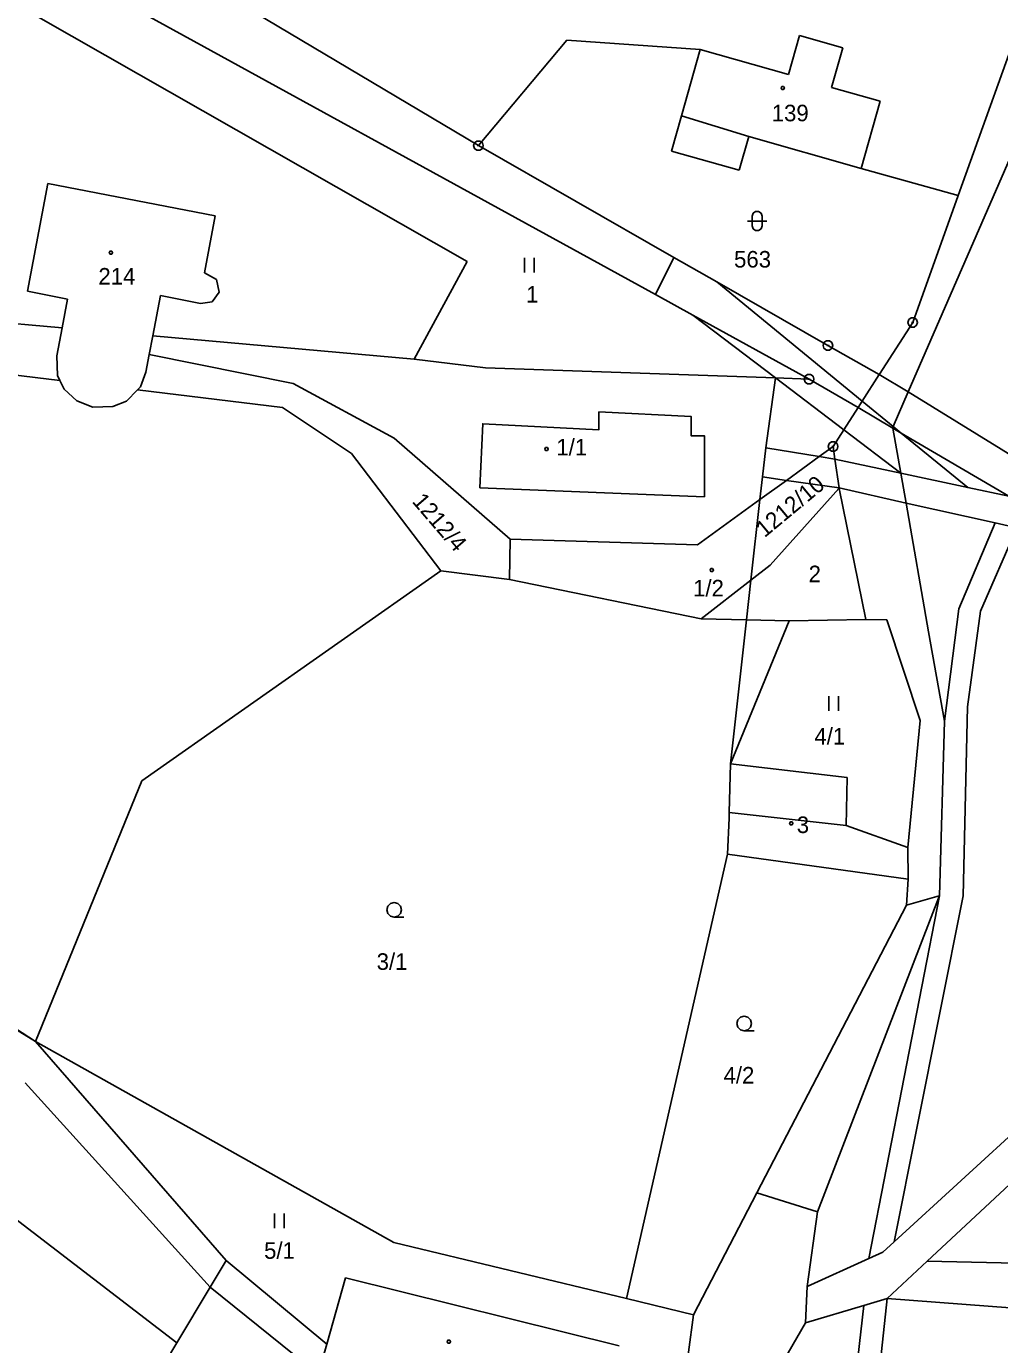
# Model space of a CAD drawing. Extents: x -694465 to -690527, y -983694 to -978978.
# Drawn here: x -691841.2 to -691741.4, y -980787.1 to -980651.8 of the extents above; entities that cross this region are included whole.
import ezdxf

# ---------------------------------------------------------------- set-up
doc = ezdxf.new("R2010")
doc.units = 0
for name, color, linetype in [('Vrstva 1', 7, 'Continuous'), ('Vrstva 18', 7, 'Continuous'), ('Vrstva 19', 7, 'Continuous'), ('Vrstva 24', 7, 'Continuous'), ('Vrstva 25', 7, 'Continuous')]:
    doc.layers.add(name, color=color, linetype=linetype)

msp = doc.modelspace()

# ---------------------------------------------------------------- linework, layer by layer
at = {"layer": 'Vrstva 1'}
for points in [[(-691719.6, -980617.78), (-691750.73, -980689.325)], [(-691794.83, -980664.04), (-691833.6, -980640.93)], [(-691837.38, -980645.95), (-691776.684, -980679.334)], [(-691738.19, -980648.47), (-691745.62, -980669.17)], [(-691839.98, -980650.85), (-691796, -980675.93)], [(-691761.91, -980652.74), (-691763.03, -980656.73)], [(-691757.45, -980654), (-691761.91, -980652.74)], [(-691785.77, -980653.21), (-691794.83, -980664.04)], [(-691772.08, -980654.17), (-691785.77, -980653.21)], [(-691774, -980660.97), (-691772.08, -980654.17)], [(-691763.03, -980656.73), (-691772.08, -980654.17)], [(-691758.6, -980658.08), (-691757.45, -980654)], [(-691753.61, -980659.48), (-691758.6, -980658.08)], [(-691755.55, -980666.37), (-691753.61, -980659.48)], [(-691775.02, -980664.59), (-691774, -980660.97)], [(-691767.1, -980663.11), (-691774, -980660.97)], [(-691767.1, -980663.11), (-691768.07, -980666.55)], [(-691755.55, -980666.37), (-691767.1, -980663.11)], [(-691794.83, -980664.04), (-691774.773, -980675.509)], [(-691768.07, -980666.55), (-691775.02, -980664.59)], [(-691745.62, -980669.17), (-691755.55, -980666.37)], [(-691839.01, -980667.93), (-691841.09, -980678.97)], [(-691821.83, -980671.23), (-691839.01, -980667.93)], [(-691745.62, -980669.17), (-691750.28, -980682.18)], [(-691822.92, -980677.11), (-691821.83, -980671.23)], [(-691796, -980675.93), (-691801.44, -980685.96)], [(-691774.773, -980675.509), (-691776.684, -980679.334)], [(-691774.773, -980675.509), (-691770.382, -980678.02)], [(-691821.7, -980677.77), (-691822.92, -980677.11)], [(-691821.42, -980679.09), (-691821.7, -980677.77)], [(-691770.382, -980678.02), (-691758.98, -980684.54)], [(-691770.382, -980678.02), (-691755.458, -980690.254)], [(-691841.09, -980678.97), (-691837, -980679.81)], [(-691837, -980679.81), (-691837.55, -980682.74)], [(-691828.25, -980683.57), (-691827.45, -980679.43)], [(-691827.45, -980679.43), (-691823.36, -980680.24)], [(-691823.36, -980680.24), (-691822.15, -980680.06)], [(-691822.15, -980680.06), (-691821.42, -980679.09)], [(-691776.684, -980679.334), (-691772.85, -980681.443)], [(-691772.85, -980681.443), (-691760.91, -980688.01)], [(-691772.85, -980681.443), (-691764.367, -980687.889)], [(-691837.55, -980682.74), (-691846.01, -980681.98)], [(-691838.1, -980685.61), (-691837.55, -980682.74)], [(-691750.28, -980682.18), (-691753.692, -980687.501)], [(-691828.62, -980685.47), (-691828.25, -980683.57)], [(-691801.44, -980685.96), (-691828.25, -980683.57)], [(-691828.62, -980685.47), (-691828.97, -980687.28)], [(-691813.83, -980688.44), (-691828.62, -980685.47)], [(-691758.98, -980684.54), (-691753.716, -980687.538)], [(-691848.21, -980686.89), (-691837.77, -980688.16)], [(-691838.03, -980687.63), (-691838.1, -980685.61)], [(-691794.1, -980686.85), (-691801.44, -980685.96)], [(-691764.367, -980687.889), (-691794.1, -980686.85)], [(-691837.77, -980688.16), (-691838.03, -980687.63)], [(-691837.77, -980688.16), (-691837.33, -980689.03)], [(-691828.97, -980687.28), (-691829.5, -980688.8)], [(-691765.356, -980695.043), (-691764.367, -980687.889)], [(-691760.91, -980688.01), (-691764.367, -980687.889)], [(-691764.367, -980687.889), (-691757.357, -980693.216)], [(-691760.91, -980688.01), (-691755.887, -980690.923)], [(-691753.716, -980687.538), (-691755.458, -980690.254)], [(-691753.692, -980687.501), (-691753.716, -980687.538)], [(-691753.716, -980687.538), (-691750.73, -980689.325)], [(-691837.33, -980689.03), (-691836.02, -980690.22)], [(-691830.93, -980690.26), (-691829.81, -980689.12)], [(-691829.5, -980688.8), (-691829.81, -980689.12)], [(-691829.81, -980689.12), (-691814.93, -980690.93)], [(-691803.48, -980694.07), (-691813.83, -980688.44)], [(-691750.73, -980689.325), (-691752.271, -980692.867)], [(-691750.73, -980689.325), (-691738.701, -980696.735)], [(-691836.02, -980690.22), (-691834.38, -980690.89)], [(-691834.38, -980690.89), (-691832.33, -980690.83)], [(-691832.33, -980690.83), (-691830.93, -980690.26)], [(-691814.93, -980690.93), (-691807.84, -980695.65)], [(-691755.887, -980690.923), (-691757.357, -980693.216)], [(-691755.458, -980690.254), (-691755.887, -980690.923)], [(-691755.887, -980690.923), (-691752.311, -980693.032)], [(-691755.458, -980690.254), (-691752.271, -980692.867)], [(-691794.688, -980699.16), (-691794.383, -980692.594), (-691782.479, -980693.205), (-691782.479, -980691.372), (-691773.016, -980691.831), (-691773.016, -980693.816), (-691771.643, -980693.816), (-691771.643, -980700.076)], [(-691757.357, -980693.216), (-691758.45, -980694.92)], [(-691757.357, -980693.216), (-691751.5, -980697.667)], [(-691752.271, -980692.867), (-691752.32, -980692.98)], [(-691752.32, -980692.98), (-691752.311, -980693.032)], [(-691752.311, -980693.032), (-691751.5, -980697.667)], [(-691752.311, -980693.032), (-691751.454, -980693.536)], [(-691752.271, -980692.867), (-691751.454, -980693.536)], [(-691751.454, -980693.536), (-691740.424, -980700.027)], [(-691751.454, -980693.536), (-691744.629, -980699.131)], [(-691791.56, -980704.43), (-691803.48, -980694.07)], [(-691765.692, -980698.048), (-691765.356, -980695.043)], [(-691759.876, -980695.956), (-691765.356, -980695.043)], [(-691758.45, -980694.92), (-691759.876, -980695.956)], [(-691758.259, -980696.226), (-691758.45, -980694.92)], [(-691807.84, -980695.65), (-691798.68, -980707.7)], [(-691759.876, -980695.956), (-691763.236, -980698.398)], [(-691758.259, -980696.226), (-691759.876, -980695.956)], [(-691757.83, -980699.17), (-691758.259, -980696.226)], [(-691751.5, -980697.667), (-691758.259, -980696.226)], [(-691751.5, -980697.667), (-691750.96, -980700.75)], [(-691744.629, -980699.131), (-691751.5, -980697.667)], [(-691765.952, -980700.372), (-691765.692, -980698.048)], [(-691763.236, -980698.398), (-691765.952, -980700.372)], [(-691763.236, -980698.398), (-691765.692, -980698.048)], [(-691757.83, -980699.17), (-691763.236, -980698.398)], [(-691740.424, -980700.027), (-691744.629, -980699.131)], [(-691840.27, -980756.01), (-691926.545, -980699.94)], [(-691771.643, -980700.076), (-691794.688, -980699.16)], [(-691765.952, -980700.372), (-691772.36, -980705.03)], [(-691766.874, -980708.627), (-691765.952, -980700.372)], [(-691764.9, -980707.09), (-691757.875, -980699.221)], [(-691757.875, -980699.221), (-691757.83, -980699.17)], [(-691757.817, -980699.234), (-691757.83, -980699.17)], [(-691757.83, -980699.17), (-691750.96, -980700.75)], [(-691755.1, -980712.68), (-691757.817, -980699.234)], [(-691750.96, -980700.75), (-691748.65, -980713.95)], [(-691750.96, -980700.75), (-691741.821, -980702.772)], [(-691747.02, -980723.11), (-691745.536, -980711.588), (-691741.821, -980702.772)], [(-691741.821, -980702.772), (-691739.583, -980703.266)], [(-691791.56, -980704.43), (-691791.66, -980708.58)], [(-691772.36, -980705.03), (-691791.56, -980704.43)], [(-691752.177, -980776.563), (-691745.117, -980741.052), (-691744.643, -980721.651), (-691743.341, -980711.832), (-691739.583, -980703.266)], [(-691766.874, -980708.627), (-691764.9, -980707.09)], [(-691829.38, -980729.23), (-691798.68, -980707.7)], [(-691798.68, -980707.7), (-691791.66, -980708.58)], [(-691791.66, -980708.58), (-691771.99, -980712.61)], [(-691771.99, -980712.61), (-691766.874, -980708.627)], [(-691767.331, -980712.718), (-691766.874, -980708.627)], [(-691771.99, -980712.61), (-691767.331, -980712.718)], [(-691768.98, -980727.48), (-691767.331, -980712.718)], [(-691762.95, -980712.82), (-691768.98, -980727.48)], [(-691767.331, -980712.718), (-691762.95, -980712.82)], [(-691762.95, -980712.82), (-691755.1, -980712.68)], [(-691755.1, -980712.68), (-691752.94, -980712.73)], [(-691752.94, -980712.73), (-691749.5, -980723.06)], [(-691748.65, -980713.95), (-691747.02, -980723.11)], [(-691749.5, -980723.06), (-691750.77, -980736.07)], [(-691747.02, -980723.11), (-691747.52, -980741.03)], [(-691768.98, -980727.48), (-691769.096, -980732.497)], [(-691757, -980728.88), (-691768.98, -980727.48)], [(-691757.12, -980733.84), (-691757, -980728.88)], [(-691840.27, -980756.01), (-691829.38, -980729.23)], [(-691881.078, -980730.875), (-691840.27, -980756.01)], [(-691769.096, -980732.497), (-691769.11, -980733.08)], [(-691757.12, -980733.84), (-691769.096, -980732.497)], [(-691769.11, -980733.08), (-691769.27, -980736.76)], [(-691750.77, -980736.07), (-691757.12, -980733.84)], [(-691769.27, -980736.76), (-691779.63, -980782.38)], [(-691769.27, -980736.76), (-691750.76, -980739.35)], [(-691750.77, -980736.07), (-691750.76, -980739.35)], [(-691750.76, -980739.35), (-691750.9, -980741.99)], [(-691887.11, -980739.82), (-691825.76, -980786.91)], [(-691754.788, -980778.283), (-691747.52, -980741.03)], [(-691750.9, -980741.99), (-691747.574, -980741.045)], [(-691747.52, -980741.03), (-691747.623, -980741.297)], [(-691747.574, -980741.045), (-691747.52, -980741.03)], [(-691750.9, -980741.99), (-691766.264, -980771.53)], [(-691747.623, -980741.297), (-691760.05, -980773.47)], [(-691803.51, -980776.62), (-691840.27, -980756.01)], [(-691820.7, -980778.48), (-691840.27, -980756.01)], [(-691841.33, -980760.23), (-691822.35, -980781.23)], [(-691738.45, -980763.97), (-691752.177, -980776.563)], [(-691748.788, -980778.537), (-691735.38, -980766.04)], [(-691766.264, -980771.53), (-691772.78, -980784.06)], [(-691760.05, -980773.47), (-691766.264, -980771.53)], [(-691760.05, -980773.47), (-691761.1, -980781.13)], [(-691779.63, -980782.38), (-691803.51, -980776.62)], [(-691752.177, -980776.563), (-691753.34, -980777.63)], [(-691820.7, -980778.48), (-691822.35, -980781.23)], [(-691810.4, -980787.05), (-691820.7, -980778.48)], [(-691754.788, -980778.283), (-691761.1, -980781.13)], [(-691753.34, -980777.63), (-691754.788, -980778.283)], [(-691752.89, -980782.36), (-691748.788, -980778.537)], [(-691732.07, -980778.92), (-691748.788, -980778.537)], [(-691808.48, -980780.27), (-691810.4, -980787.05)], [(-691780.38, -980787.24), (-691808.48, -980780.27)], [(-691825.76, -980786.91), (-691822.35, -980781.23)], [(-691822.35, -980781.23), (-691811.27, -980790.13)], [(-691761.1, -980781.13), (-691761.27, -980784.89)], [(-691772.78, -980784.06), (-691779.63, -980782.38)], [(-691755.44, -980806.07), (-691752.89, -980782.36)], [(-691755.299, -980783.087), (-691752.89, -980782.36)], [(-691752.89, -980782.36), (-691724.52, -980784.54)], [(-691772.78, -980784.06), (-691774.81, -980799.37)], [(-691761.27, -980784.89), (-691755.299, -980783.087)], [(-691755.299, -980783.087), (-691757.799, -980805.019)], [(-691761.27, -980784.89), (-691768.76, -980797.83)], [(-691825.76, -980786.91), (-691837.93, -980807.27)], [(-691811.27, -980790.13), (-691810.4, -980787.05)]]:
    msp.add_lwpolyline(points, dxfattribs=at)
at = {"layer": 'Vrstva 24'}
for points in [[(-691794.676, -980663.564), (-691794.426, -980663.746), (-691794.33, -980664.04), (-691794.426, -980664.334), (-691794.676, -980664.516), (-691794.984, -980664.516), (-691795.234, -980664.334), (-691795.33, -980664.04), (-691795.234, -980663.746), (-691794.984, -980663.564)], [(-691750.126, -980681.704), (-691749.876, -980681.886), (-691749.78, -980682.18), (-691749.876, -980682.474), (-691750.126, -980682.656), (-691750.434, -980682.656), (-691750.684, -980682.474), (-691750.78, -980682.18), (-691750.684, -980681.886), (-691750.434, -980681.704)], [(-691758.826, -980684.064), (-691758.576, -980684.246), (-691758.48, -980684.54), (-691758.576, -980684.834), (-691758.826, -980685.016), (-691759.134, -980685.016), (-691759.384, -980684.834), (-691759.48, -980684.54), (-691759.384, -980684.246), (-691759.134, -980684.064)], [(-691760.756, -980687.534), (-691760.506, -980687.716), (-691760.41, -980688.01), (-691760.506, -980688.304), (-691760.756, -980688.486), (-691761.064, -980688.486), (-691761.314, -980688.304), (-691761.41, -980688.01), (-691761.314, -980687.716), (-691761.064, -980687.534)], [(-691758.296, -980694.444), (-691758.046, -980694.626), (-691757.95, -980694.92), (-691758.046, -980695.214), (-691758.296, -980695.396), (-691758.604, -980695.396), (-691758.854, -980695.214), (-691758.95, -980694.92), (-691758.854, -980694.626), (-691758.604, -980694.444)]]:
    msp.add_lwpolyline(points, close=True, dxfattribs=at)
for points in [[(-691794.949, -980664.04), (-691794.71, -980664.04)], [(-691750.399, -980682.18), (-691750.16, -980682.18)], [(-691759.099, -980684.54), (-691758.86, -980684.54)], [(-691761.029, -980688.01), (-691760.79, -980688.01)], [(-691758.569, -980694.92), (-691758.33, -980694.92)]]:
    msp.add_lwpolyline(points, dxfattribs=at)
at = {"layer": 'Vrstva 25'}
for points in [[(-691763.523, -980657.968), (-691763.435, -980658.12), (-691763.523, -980658.272), (-691763.697, -980658.272), (-691763.785, -980658.12), (-691763.697, -980657.968)], [(-691766.74, -980671.28), (-691766.645, -980670.986), (-691766.395, -980670.804), (-691766.085, -980670.804), (-691765.835, -980670.986), (-691765.74, -980671.28), (-691765.74, -980672.28), (-691765.835, -980672.574), (-691766.085, -980672.756), (-691766.395, -980672.756), (-691766.645, -980672.574), (-691766.74, -980672.28)], [(-691832.453, -980674.858), (-691832.365, -980675.01), (-691832.453, -980675.162), (-691832.627, -980675.162), (-691832.715, -980675.01), (-691832.627, -980674.858)], [(-691787.763, -980695.028), (-691787.675, -980695.18), (-691787.763, -980695.332), (-691787.937, -980695.332), (-691788.025, -980695.18), (-691787.937, -980695.028)], [(-691770.803, -980707.448), (-691770.715, -980707.6), (-691770.803, -980707.752), (-691770.977, -980707.752), (-691771.065, -980707.6), (-691770.977, -980707.448)], [(-691762.653, -980733.458), (-691762.565, -980733.61), (-691762.653, -980733.762), (-691762.827, -980733.762), (-691762.915, -980733.61), (-691762.827, -980733.458)], [(-691797.783, -980786.648), (-691797.695, -980786.8), (-691797.783, -980786.952), (-691797.957, -980786.952), (-691798.045, -980786.8), (-691797.957, -980786.648)]]:
    msp.add_lwpolyline(points, close=True, dxfattribs=at)
for points in [[(-691767.24, -980671.78), (-691765.24, -980671.78)], [(-691790.11, -980675.56), (-691790.11, -980677.06)], [(-691789.11, -980677.06), (-691789.11, -980675.56)], [(-691758.88, -980720.54), (-691758.88, -980722.04)], [(-691757.88, -980722.04), (-691757.88, -980720.54)], [(-691803.48, -980743.24), (-691803.855, -980743.139), (-691804.129, -980742.865), (-691804.23, -980742.49), (-691804.129, -980742.115), (-691803.855, -980741.841), (-691803.48, -980741.74), (-691803.105, -980741.841), (-691802.831, -980742.115), (-691802.73, -980742.49), (-691802.831, -980742.865), (-691803.105, -980743.139), (-691803.48, -980743.24), (-691802.48, -980743.241)], [(-691767.56, -980754.91), (-691767.935, -980754.809), (-691768.209, -980754.535), (-691768.31, -980754.16), (-691768.209, -980753.785), (-691767.935, -980753.511), (-691767.56, -980753.41), (-691767.185, -980753.511), (-691766.911, -980753.785), (-691766.81, -980754.16), (-691766.911, -980754.535), (-691767.185, -980754.809), (-691767.56, -980754.91), (-691766.56, -980754.911)], [(-691815.76, -980773.64), (-691815.76, -980775.14)], [(-691814.76, -980775.14), (-691814.76, -980773.64)]]:
    msp.add_lwpolyline(points, dxfattribs=at)

# ---------------------------------------------------------------- texts
at = {"layer": 'Vrstva 18'}
for s, p in [('563', (-691768.608, -980676.55)), ('1', (-691789.938, -980680.15)), ('2', (-691760.959, -980708.85)), ('4/1', (-691760.367, -980725.51)), ('3/1', (-691805.274, -980748.64)), ('4/2', (-691769.688, -980760.31)), ('5/1', (-691816.823, -980778.3))]:
    msp.add_text(s, height=1.7, dxfattribs=at).set_placement(p)
for s, rotation, p in [('1212/10', 39.70598, (-691765.483, -980704.338)), ('1212/4', 310.71501, (-691801.714, -980700.598))]:
    msp.add_text(s, height=1.7, rotation=rotation, dxfattribs=at).set_placement(p)
at = {"layer": 'Vrstva 19'}
for s, p in [('139', (-691764.743, -980661.54)), ('214', (-691833.823, -980678.3)), ('1/1', (-691786.839, -980695.84)), ('1/2', (-691772.81, -980710.31)), ('3', (-691762.173, -980734.6))]:
    msp.add_text(s, height=1.7, dxfattribs=at).set_placement(p)

doc.saveas('drawing.dxf')
